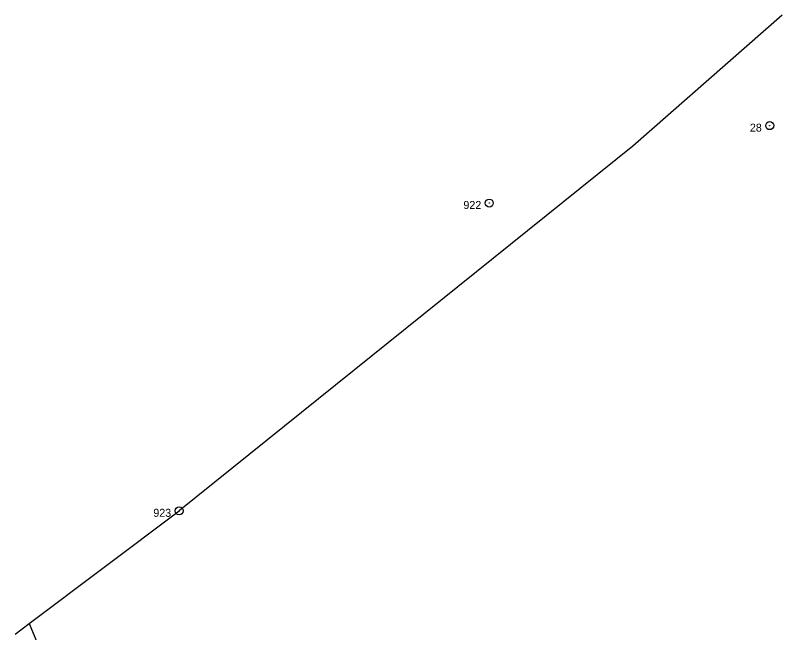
# Model space of a CAD drawing. Extents: x -869390 to -864576, y -1040967 to -1036941.
# Drawn here: x -866085 to -865942, y -1037680.6 to -1037564.8 of the extents above; entities that cross this region are included whole.
import ezdxf

# ---------------------------------------------------------------- set-up
doc = ezdxf.new("R2010")
doc.units = 0
doc.layers.add('Hranice parcel', color=7, linetype='Continuous')
doc.layers.add('Značky bodu BP', color=7, linetype='Continuous')

msp = doc.modelspace()

# ---------------------------------------------------------------- linework, layer by layer
at = {"layer": 'Hranice parcel'}
for p, q in [((-865941.35, -1037564.85), (-865969.27, -1037589.37)), ((-865969.27, -1037589.37), (-866054.29, -1037657.73)), ((-866082.39, -1037678.87), (-866054.29, -1037657.73)), ((-866084.99, -1037680.83), (-866082.39, -1037678.87)), ((-866082.39, -1037678.87), (-866066.55, -1037716.28))]:
    msp.add_line(p, q, dxfattribs=at)
at = {"layer": 'Značky bodu BP'}
for centre, radius in [((-865943.65, -1037585.54), 0.75), ((-865943.65, -1037585.54), 0.03), ((-865996.2, -1037600.04), 0.75), ((-865996.2, -1037600.04), 0.03), ((-866054.29, -1037657.73), 0.75), ((-866054.29, -1037657.73), 0.03)]:
    msp.add_circle(centre, radius, dxfattribs=at)

# ---------------------------------------------------------------- texts
for s, p in [('28', (-865947.37, -1037586.66)), ('922', (-866001.04, -1037601.16)), ('923', (-866059.13, -1037658.85))]:
    msp.add_text(s, height=1.5, dxfattribs=at).set_placement(p)

doc.saveas('drawing.dxf')
